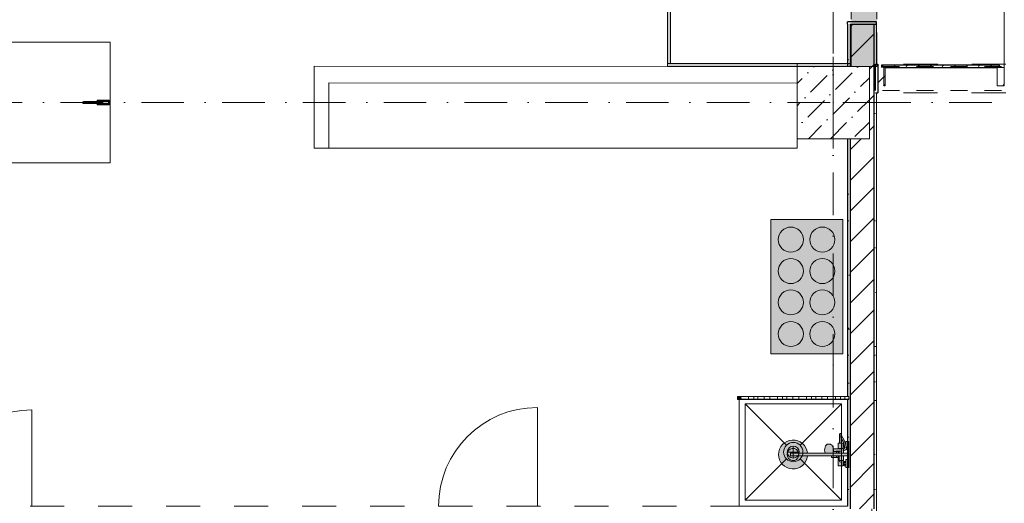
# Model space of a CAD drawing. Header units: millimetres. Extents: x -59761 to 112741, y -57975 to 46221.
# Tile 285 of 421: x 65249 to 73420, y -39325 to -35312. Entities that reach past the tile are written whole.
import ezdxf

# ---------------------------------------------------------------- set-up
doc = ezdxf.new("R2010")
doc.units = ezdxf.units.MM
for name, pattern in [('Wipeout_Contour', [1000, 0, -1000]), ('короткая штриховая', [282.222222, 141.111111, -141.111111]), ('Невидимая', [391.222223, 282.222223, -109]), ('Штриховая', [564.444447, 282.222223, -282.222223]), ('Штрихпунктирная', [670.277762, 352.777767, -176.388884, 0, -141.111112])]:
    doc.linetypes.add(name, pattern=pattern)
for name, color, linetype in [('АИ - Отделка - Перегородки', 7, 'Continuous'), ('Интерьер - конструкции мебели', 7, 'Continuous'), ('Интерьер - Оборудование', 7, 'Continuous'), ('Интерьер - Сантехника', 7, 'Continuous'), ('Конструктив - Колонны', 7, 'Continuous'), ('Конструктив - Навесные Стены', 7, 'Continuous'), ('Конструктив - Перемычки', 7, 'Continuous'), ('Конструктив - Стены Блок 200 нов', 7, 'Continuous'), ('Элемент модели - Границы зон', 7, 'Continuous'), ('Элемент Модели - Зона', 7, 'Continuous'), ('Элемент Модели - Оси', 2, 'Continuous')]:
    doc.layers.add(name, color=color, linetype=linetype)
pattern_1 = [(45, (-45000, -53650), (-111.36932, 111.36932), [0, -105, 0, -157.5]), (110, (-44650, -53650), (148.00159, 53.86817), [0, -77, 0, -133])]
pattern_2 = [(45, (-45000, -54000), (-127.27922, 127.27922), [])]
pattern_3 = [(45, (-45000, -54000), (-176.7767, 176.7767), []), (45, (-45035.36, -53964.64), (-176.7767, 176.7767), []), (45, (-45070.7, -53929.3), (-176.7767, 176.7767), [])]

# ---------------------------------------------------------------- blocks, each defined once
blk = doc.blocks.new('*X565', base_point=(2412685.8, -340475.5))
at = {"layer": 'Конструктив - Навесные Стены', "color": 7, "linetype": 'Continuous', "lineweight": 5}
for p, q in [((2530091.2, -322175.5), (2530101.3, -322165.5)), ((2530191.2, -322175.5), (2530201.3, -322165.5)), ((2530291.2, -322175.5), (2530301.3, -322165.5)), ((2530391.2, -322175.5), (2530401.3, -322165.5)), ((2530491.2, -322175.5), (2530501.3, -322165.5)), ((2530591.2, -322175.5), (2530601.3, -322165.5)), ((2530691.2, -322175.5), (2530701.3, -322165.5)), ((2530791.2, -322175.5), (2530801.3, -322165.5)), ((2530891.2, -322175.5), (2530901.3, -322165.5)), ((2530991.2, -322175.5), (2531001.2, -322165.5))]:
    blk.add_line(p, q, dxfattribs=at)
blk = doc.blocks.new('*X608', base_point=(2412685.8, -340475.5))
at = {"layer": 'Интерьер - Оборудование', "color": 7, "linetype": 'Continuous', "lineweight": 15}
for p, q in [((2528921.3, -324937.5), (2528920.6, -324913.5)), ((2528984.1, -324937.5), (2528984.2, -324922.3)), ((2528984.2, -324922.3), (2528984.3, -324913.5)), ((2529026.7, -324935.6), (2529026.4, -324913.5)), ((2529026.8, -324937.5), (2529026.7, -324935.6)), ((2529061.3, -324937.5), (2529061.1, -324913.5)), ((2529112.7, -324937.5), (2529112, -324913.5)), ((2529159.7, -324921.1), (2529159.7, -324913.5)), ((2529160.2, -324937.5), (2529159.7, -324921.1)), ((2529224.5, -324937.5), (2529224.7, -324913.5)), ((2529266.2, -324937.5), (2529265.9, -324913.5)), ((2529301, -324915.7), (2529301, -324913.5)), ((2529301.1, -324937.5), (2529301, -324915.7)), ((2529351.8, -324937.5), (2529351.4, -324913.5)), ((2529399.7, -324937.5), (2529399.6, -324913.5)), ((2529465, -324928.3), (2529465.1, -324913.5)), ((2529465, -324937.5), (2529465, -324928.3)), ((2529505.8, -324937.5), (2529505.7, -324913.5)), ((2529541.3, -324937.5), (2529541.4, -324913.5)), ((2529591.4, -324937.5), (2529591.4, -324913.5)), ((2529639.6, -324937.5), (2529639.4, -324913.5)), ((2529705.4, -324937.5), (2529705.6, -324913.5)), ((2529745.8, -324937.5), (2529745.6, -324913.5)), ((2529781.7, -324934.3), (2529782.1, -324913.5)), ((2529781.7, -324937.5), (2529781.7, -324934.3))]:
    blk.add_line(p, q, dxfattribs=at)

msp = doc.modelspace()

# ---------------------------------------------------------------- hatches: boundary and pattern name
at = {"layer": 'Интерьер - Оборудование', "linetype": 'Continuous', "lineweight": 0}
for points in [[(70625, -34299.94), (70625, -35674.94), (70650, -35674.94), (70650, -34299.94)], [(65780.16, -35990.94, 1), (65780.21, -36008.94), (65978.05, -36008.94, 1), (65978.05, -35990.94)], [(65891.05, -35980.24), (65891.05, -35990.94), (65926.05, -35990.94), (65926.05, -35980.24)], [(65891.05, -36019.64), (65926.05, -36019.64), (65926.05, -36008.94), (65891.05, -36008.94)], [(65927.05, -35979.97), (65927.05, -35990.94), (65978.05, -35990.94, -1), (65978.05, -36008.94), (65927.05, -36008.94), (65927.05, -36019.91), (65992.05, -36019.91), (65992.05, -35979.97)], [(71481.88, -36971.3), (71481.88, -38083.91), (72080.06, -38083.91), (72080.06, -36971.3)]]:
    msp.add_hatch(color=255, dxfattribs=at).paths.add_polyline_path(points)

# ---------------------------------------------------------------- linework, layer by layer
at = {"layer": 'Интерьер - конструкции мебели', "color": 7, "linetype": 'Continuous', "lineweight": 15, "flags": 128}
for points in [[(60000, -36499.94), (66000, -36499.94), (66000, -35499.94), (60000, -35499.94)], [(71700.06, -35699.8), (67692.79, -35698.34), (67692.79, -36378.52), (67815.41, -36378.52), (67815.41, -35836.82), (71700.06, -35838.23)], [(71700.06, -35838.23), (67815.41, -35836.82), (67815.41, -36378.52), (71700.06, -36378.52)]]:
    msp.add_lwpolyline(points, close=True, dxfattribs=at)
at = {"layer": 'Интерьер - Оборудование', "color": 7, "linetype": 'Continuous', "lineweight": 15}
for p, q in [((71230, -38437.94), (71230, -38437.44)), ((71230, -38461.94), (71230, -38462.44))]:
    msp.add_line(p, q, dxfattribs=at)
at = {"layer": 'Интерьер - Оборудование', "color": 7, "linetype": 'Continuous', "lineweight": 5}
for p, q in [((72053.82, -38752.95), (72053.5, -38750.94)), ((72053.82, -38752.95), (72058.24, -38766.5)), ((72058.24, -38766.5), (72066.5, -38785.49)), ((72002.72, -38871.93), (72003.17, -38873.82)), ((72003.17, -38873.82), (72003.86, -38882.94)), ((72003.86, -38882.94), (72003.17, -38892.06)), ((72042, -38872.69), (72063.17, -38872.94)), ((72050, -38869.94), (72050, -38872.78)), ((72066.5, -38826.94), (72053.5, -38826.94)), ((72064.81, -38873.18), (72063.17, -38872.94)), ((72066.34, -38873.88), (72064.81, -38873.18)), ((72067.66, -38874.99), (72066.34, -38873.88)), ((72066.34, -38892), (72067.66, -38890.89)), ((72068.67, -38876.44), (72067.66, -38874.99)), ((72067.66, -38890.89), (72068.67, -38889.44)), ((72069.22, -38877.92), (72068.67, -38876.44)), ((72068.67, -38889.44), (72069.22, -38887.95)), ((72069.24, -38877.94), (72069.22, -38877.92)), ((72069.24, -38887.94), (72069.22, -38887.95)), ((72069.3, -38878.13), (72069.23, -38877.94)), ((72069.23, -38887.94), (72069.3, -38887.75)), ((72069.24, -38877.94), (72070.41, -38880.35)), ((72070.41, -38885.53), (72069.24, -38887.94)), ((72069.52, -38879.94), (72069.3, -38878.13)), ((72069.3, -38887.75), (72069.52, -38885.94)), ((72069.52, -38885.94), (72069.52, -38879.94)), ((72070.41, -38880.35), (72070.81, -38882.94)), ((72070.81, -38882.94), (72070.41, -38885.53)), ((72071.51, -38869.94), (72074.89, -38869.94)), ((72074.89, -38869.94), (72078, -38869.94)), ((71786.4, -38907.94), (71645, -38907.94)), ((71645, -38931.94), (71645, -38907.94)), ((71786.4, -38931.94), (71645, -38931.94)), ((71987.61, -38907.88), (71987.66, -38907.94)), ((71999.79, -38905.74), (71998.82, -38907.94)), ((72001.15, -38900.57), (71999.79, -38905.74)), ((72003.17, -38892.06), (72001.15, -38900.57)), ((72001.66, -38907.94), (72001.7, -38907.88)), ((72042, -38894.95), (72002.49, -38894.95)), ((72002.72, -38893.95), (72020.93, -38893.44)), ((72020.93, -38893.44), (72063.17, -38892.94)), ((72027, -38894.95), (72027, -38907.94)), ((72027, -38944.93), (72027, -38931.94)), ((72042, -38893.19), (72042, -38907.94)), ((72042, -38944.93), (72042, -38931.94)), ((72050, -38893.1), (72050, -38907.94)), ((72050, -38969.94), (72050, -38931.94)), ((72063.17, -38892.94), (72064.81, -38892.7)), ((72064.81, -38892.7), (72066.34, -38892))]:
    msp.add_line(p, q, dxfattribs=at)
at = {"layer": 'Интерьер - Оборудование', "color": 7, "linetype": 'Continuous', "lineweight": 15, "flags": 128}
for points in [[(70625, -34299.94), (70650, -34299.94), (70650, -35674.94), (70625, -35674.94)], [(71481.88, -36971.3), (71481.88, -38083.91), (72080.06, -38083.91), (72080.06, -36971.3)]]:
    msp.add_lwpolyline(points, close=True, dxfattribs=at)
at = {"layer": 'Интерьер - Оборудование', "color": 7, "linetype": 'Continuous', "lineweight": 5, "flags": 128}
for points in [[(65780.16, -35990.94, 1), (65780.21, -36008.94), (65978.05, -36008.94, 1), (65978.05, -35990.94)], [(65927.05, -35979.97), (65927.05, -35990.94), (65978.05, -35990.94, -1), (65978.05, -36008.94), (65927.05, -36008.94), (65927.05, -36019.91), (65992.05, -36019.91), (65992.05, -35979.97)]]:
    msp.add_lwpolyline(points, format="xyb", close=True, dxfattribs=at)
for points in [[(65891.05, -35980.24), (65891.05, -35990.94), (65926.05, -35990.94), (65926.05, -35980.24)], [(65891.05, -36019.64), (65926.05, -36019.64), (65926.05, -36008.94), (65891.05, -36008.94)]]:
    msp.add_lwpolyline(points, close=True, dxfattribs=at)
at = {"layer": 'Интерьер - Оборудование', "color": 7, "linetype": 'Continuous', "lineweight": 5}
for points in [[(71544.5, -37136.88, 0.4142136), (71648.43, -37240.83, 0.4142136), (71752.36, -37136.88, 0.4142136), (71648.43, -37032.95, 0.4142136)], [(71805.61, -37136.88, 0.4142136), (71909.54, -37240.83, 0.4142136), (72013.42, -37136.88, 0.4142136), (71909.54, -37032.95, 0.4142136)], [(71544.5, -37397.99, 0.4142136), (71648.43, -37501.89, 0.4142136), (71752.36, -37397.99, 0.4142136), (71648.43, -37294.06, 0.4142136)], [(71805.61, -37397.99, 0.4142136), (71909.54, -37501.89, 0.4142136), (72013.42, -37397.99, 0.4142136), (71909.54, -37294.06, 0.4142136)], [(71544.5, -37657.81, 0.4142136), (71648.43, -37761.69, 0.4142136), (71752.36, -37657.81, 0.4142136), (71648.43, -37553.87, 0.4142136)], [(71805.61, -37657.81, 0.4142136), (71909.54, -37761.69, 0.4142136), (72013.42, -37657.81, 0.4142136), (71909.54, -37553.87, 0.4142136)], [(71544.5, -37920.1, 0.4142136), (71648.43, -38024.05, 0.4142136), (71752.36, -37920.1, 0.4142136), (71648.43, -37816.17, 0.4142136)], [(71805.61, -37920.1, 0.4142136), (71909.54, -38024.05, 0.4142136), (72013.42, -37920.1, 0.4142136), (71909.54, -37816.17, 0.4142136)]]:
    msp.add_lwpolyline(points, format="xyb", close=True, dxfattribs=at)
for centre, radius, start, end in [((71667, -38919.94), 50, 13.88654, 346.11346), ((72060, -38974.44), 9, 150, 30)]:
    msp.add_arc(centre, radius, start, end, dxfattribs=at)
at = {"layer": 'Интерьер - Сантехника', "color": 7, "linetype": 'Continuous', "lineweight": 5}
for p, q in [((72069.06, -38499.94), (71269.06, -38499.94)), ((71269.06, -38499.94), (71269.06, -39299.94)), ((71269.06, -38499.94), (71612.5, -38843.37)), ((72069.06, -38499.94), (71725.63, -38843.37)), ((72069.06, -39299.94), (72069.06, -38499.94)), ((71669.06, -38949.94), (71669.06, -38849.94)), ((71269.06, -39299.94), (71612.5, -38956.51)), ((71719.06, -38899.94), (71619.06, -38899.94)), ((72069.06, -39299.94), (71725.63, -38956.51)), ((71269.06, -39299.94), (72069.06, -39299.94))]:
    msp.add_line(p, q, dxfattribs=at)
for radius in [80, 50]:
    msp.add_circle((71669.06, -38899.94), radius, dxfattribs=at)
at = {"layer": 'Конструктив - Стены Блок 200 нов', "color": 7, "linetype": 'Continuous', "lineweight": 5}
for p, q in [((65350.34, -39349.94), (65350.34, -38549.94)), ((69545.34, -39349.94), (69545.34, -38529.94))]:
    msp.add_line(p, q, dxfattribs=at)
for centre, radius in [((65350.34, -39349.94), 800), ((69545.34, -39349.94), 820)]:
    msp.add_arc(centre, radius, 90, 180, dxfattribs=at)
at = {"layer": 'Элемент Модели - Зона', "color": 253, "linetype": 'Штриховая', "lineweight": 15, "flags": 128}
for points in [[(-8890, -17680), (-3119.74, -17680), (-3119.74, -14858.42), (142.53, -11594.86), (156.67, -11609), (156.67, -11580), (18300, -11580), (18300, -11600), (32399.73, -11600), (32399.73, -11580), (69081.36, -11580), (72316.72, -14823.47), (72320.06, -15158.11), (72320.06, -17695), (72360, -17695), (72360, -19700), (72120, -19700), (72120, -18300), (71700, -18300), (71700, -17900), (63300, -17900), (63300, -18300), (62700, -18300), (62700, -17900), (54320, -17900), (54320, -27030), (62700, -27030), (62700, -26350), (63300, -26350), (63300, -27540), (67380, -27540), (67380, -26630), (67500, -26630), (67500, -27660), (62920, -27660), (62920, -32819.89), (72120, -32819.89), (72120, -27750), (71650, -27750), (71650, -26250), (72120, -26250), (72120, -21200), (72360, -21200), (72360, -33849.94), (72120, -33849.94), (72120, -33059.89), (54320, -33059.89), (54320, -39349.94), (72120, -39349.94), (72120, -36299.94), (71700.06, -36299.94), (71700.06, -35674.44), (72120, -35674.44), (72120, -35349.94), (72360, -35349.94), (72360, -35679.94), (75850, -35679.94), (75850, -16794.88), (75238.88, -16794.88), (75238.88, -9000), (80700, -9000), (80700, -8700), (81300, -8700), (81300, -9000), (87517.1, -9000), (87517.1, -320), (85530, -320), (85530, 300), (84182.9, 300), (81300, 300), (81300, -300), (80700, -300), (80700, 212.5), (79799.78, 212.5), (72300, 212.5), (72300, -300), (71700, -300), (71700, 212.5), (63300, 212.5), (63300, -300), (62700, -300), (62700, 212.5), (54300, 212.5), (54300, -300), (53700, -300), (53700, 212.5), (45650, 212.5), (45650, -300), (45050, -300), (44950, -300), (44950, -5367.2), (32450.06, -5367.2), (32450.06, -200), (32450.06, 7690), (32460.06, 7690), (32460.06, 13850), (29720, 13850), (29720, 5730), (28964.53, 5730), (28964.53, 212), (27300.06, 212), (27300.06, -300), (26700.06, -300), (26700.06, 212), (18300, 212), (18300, -300), (17700, -300), (17700, 212), (16025.03, 212), (16025.03, -7500), (16025.03, -9042.59), (9300, -9042.59), (9300, -9300), (8700, -9300), (8700, -9042.59), (300, -9042.59), (300, -9300), (-300, -9300), (-300, -9042.59), (-8250, -9042.59), (-8250, -9300), (-8850, -9300), (-8850, -9042.59), (-8890, -9042.59)], [(72320.06, -35919.94), (72320.06, -44700), (80700, -44700), (80700, -44699.94), (81300, -44699.94), (81300, -44700), (89680, -44700), (89680, -35919.94), (81300, -35919.94), (81300, -36299.94), (80700, -36299.94), (80700, -35919.94)]]:
    msp.add_lwpolyline(points, close=True, dxfattribs=at)
at = {"layer": 'Элемент Модели - Оси', "color": 7, "linetype": 'Штрихпунктирная', "lineweight": 15}
msp.add_point((72000, -38176.54), dxfattribs=at)
msp.add_point((72000, -38176.54), dxfattribs=at)

# ---------------------------------------------------------------- next in the draw order: wipeouts: each hides what was drawn before it
at = {"color": 254, "linetype": 'Wipeout_Contour', "lineweight": 0, "ltscale": 10201240.11312129}
msp.add_wipeout([(72340, -35324.55), (72140, -35324.55), (72140, -35329.55), (72340, -35329.55)], dxfattribs=at).dxf.layer = 'Конструктив - Стены Блок 200 нов'
at = {"color": 254, "linetype": 'Wipeout_Contour', "lineweight": 0, "ltscale": 10204162.13272084}
msp.add_wipeout([(72360, -44670), (72360, -35699.94), (72340, -35699.94), (72340, -44670)], dxfattribs=at).dxf.layer = 'Конструктив - Стены Блок 200 нов'
at = {"color": 254, "linetype": 'Wipeout_Contour', "lineweight": 0, "ltscale": 10202071.04384887}
msp.add_wipeout([(72120, -39349.94), (72140, -39349.94), (72140, -36299.94), (72120, -36299.94)], dxfattribs=at).dxf.layer = 'Конструктив - Стены Блок 200 нов'

# ---------------------------------------------------------------- next in the draw order: hatches: boundary and pattern name
at = {"layer": 'Конструктив - Стены Блок 200 нов', "linetype": 'Continuous', "lineweight": 5}
h = msp.add_hatch(dxfattribs=at)
h.set_pattern_fill('БЛОКИ_БЕТОННЫЕ_ЭФФЕКТИВН_2D', style=0, pattern_type=2)
h.set_pattern_definition(pattern_2)
h.paths.add_polyline_path([(72340, -35324.55), (72140, -35324.55), (72140, -35329.55), (72340, -35329.55)])
h = msp.add_hatch(dxfattribs=at)
h.set_pattern_fill('ШТУКАТУРКА__ГИПС_01_000D', color=252, style=0, pattern_type=2)
h.set_pattern_definition(pattern_1)
h.paths.add_polyline_path([(72360, -44670), (72360, -35699.94), (72340, -35699.94), (72340, -44670)])
h = msp.add_hatch(dxfattribs=at)
h.set_pattern_fill('ШТУКАТУРКА__ГИПС_01_000D', color=252, style=0, pattern_type=2)
h.set_pattern_definition(pattern_1)
h.paths.add_polyline_path([(72120, -39349.94), (72140, -39349.94), (72140, -36299.94), (72120, -36299.94)])

# ---------------------------------------------------------------- next in the draw order: linework, layer by layer
at = {"layer": 'Интерьер - Оборудование', "color": 7, "linetype": 'Continuous', "lineweight": 5}
for p, q in [((72050, -38869.94), (72082, -38869.94)), ((72078, -38869.94), (72080.73, -38869.94)), ((72082, -38830.94), (72082, -38858.94)), ((72086, -38875.49), (72086, -38889.34)), ((72088.36, -38830.94), (72092.44, -38842.47)), ((72090, -38835.94), (72090, -38835.56)), ((72090, -38853.94), (72090, -38835.94)), ((72090.13, -38835.94), (72090, -38835.94)), ((72090, -38858.94), (72090, -38853.94)), ((72094.66, -38853.94), (72090, -38853.94)), ((72092.44, -38842.47), (72096.13, -38861.58)), ((72096.13, -38861.58), (72096.42, -38863.16)), ((71932.96, -38907.94), (72086, -38907.94)), ((72086, -38931.94), (71985, -38931.94)), ((72082, -38969.94), (72050, -38969.94)), ((72082, -39008.94), (72082, -38980.94)), ((72090, -39008.94), (72090, -38980.94))]:
    msp.add_line(p, q, dxfattribs=at)
msp.add_lwpolyline([(71481.88, -36971.3), (71481.88, -38083.91), (72080.06, -38083.91), (72080.06, -36971.3)], close=True, dxfattribs=at)
at = {"layer": 'Интерьер - Оборудование', "color": 7, "linetype": 'Continuous', "lineweight": 5, "flags": 128}
for points in [[(72082, -38830.94), (72088.36, -38830.94), (72082.03, -38813.03), (72067.11, -38786.9), (72066.5, -38785.49), (72066.5, -38826.94), (72082, -38826.94)], [(72086, -38869.94), (72086, -38875.49), (72095.02, -38871.78), (72096.42, -38863.16), (72096.38, -38862.94), (72090, -38862.94), (72090, -38858.94), (72082, -38858.94), (72082, -38869.94)]]:
    msp.add_lwpolyline(points, close=True, dxfattribs=at)

# ---------------------------------------------------------------- next in the draw order: wipeouts: each hides what was drawn before it
at = {"color": 254, "linetype": 'Wipeout_Contour', "lineweight": 0, "ltscale": 15303345.28138525}
msp.add_wipeout([(72140, -39369.94), (72340, -39369.94), (72340, -35699.94), (72300.06, -35699.94), (72300.06, -36299.94), (72140, -36299.94)], dxfattribs=at).dxf.layer = 'Конструктив - Стены Блок 200 нов'

# ---------------------------------------------------------------- next in the draw order: hatches: boundary and pattern name
at = {"layer": 'Интерьер - Оборудование', "linetype": 'Continuous', "lineweight": 0}
for points in [[(71230, -38437.44), (71230, -38437.94), (72130, -38437.94), (72130, -38437.44)], [(71230, -38462.44), (72130, -38462.44), (72130, -38461.94), (71230, -38461.94)]]:
    msp.add_hatch(color=255, dxfattribs=at).paths.add_polyline_path(points)
h = msp.add_hatch(color=255, dxfattribs=at)
h.paths.add_polyline_path([(71786.4, -38931.94), (71985, -38931.94), (71985, -38933.07), (71985, -38937.02), (71985, -38940.29), (71985, -38942.76), (71985, -38944.33), (71985, -38944.93), (72042, -38944.93), (72042, -39012.94), (72082, -39012.94), (72082, -39008.94), (72090, -39008.94), (72090, -39012.94), (72104, -39012.94), (72104, -39028.94), (72130, -39028.94), (72130, -38960.94), (72104, -38960.94), (72104, -38976.94), (72090, -38976.94), (72090, -38980.94), (72082, -38980.94), (72082, -38969.94), (72086, -38969.94), (72086, -38931.94), (72122, -38931.94), (72122, -38959.94), (72130, -38959.94), (72130, -38879.94), (72122, -38879.94), (72122, -38907.94), (72086, -38907.94), (72086, -38889.5), (72103.8, -38882.13), (72104.87, -38881.46), (72105.78, -38880.59), (72106.51, -38879.57), (72106.78, -38878.94), (72130, -38878.94), (72130, -38810.94), (72104, -38810.94), (72104, -38826.94), (72100.71, -38826.94), (72093.87, -38807.65), (72078.69, -38780.98), (72070.36, -38761.78), (72066.18, -38748.93, 0.8537531), (72053.5, -38750.94), (72053.5, -38826.94), (72042, -38826.94), (72042, -38872.69), (72020.93, -38872.44), (72002.72, -38871.93), (72001.15, -38865.31), (71999.79, -38860.14), (71995.63, -38850.69), (71990.21, -38843.44), (71988.35, -38841.38), (71981.71, -38836.58), (71978.97, -38835.14), (71971.62, -38833.45), (71968.44, -38832.94), (71957.8, -38832.94), (71950.37, -38834.64), (71943.46, -38839.64), (71937.52, -38847.58), (71932.96, -38857.94), (71930.09, -38870), (71929.12, -38882.94), (71930.09, -38895.88), (71932.96, -38907.94), (71786.4, -38907.94, 19.9498744)])
h.paths.add_polyline_path([(72086, -38869.94), (72082, -38869.94), (72082, -38858.94), (72090, -38858.94), (72090, -38862.94), (72096.38, -38862.94), (72096.42, -38863.16), (72095.02, -38871.78), (72086, -38875.49)], flags=0)
h.paths.add_polyline_path([(72082, -38830.94), (72082, -38826.94), (72066.5, -38826.94), (72066.5, -38785.49), (72067.11, -38786.9), (72082.03, -38813.03), (72088.36, -38830.94)], flags=0)
at = {"layer": 'Конструктив - Стены Блок 200 нов', "linetype": 'Continuous', "lineweight": 5}
h = msp.add_hatch(dxfattribs=at)
h.set_pattern_fill('БЛОКИ_БЕТОННЫЕ_ЭФФЕКТИВН_2D', style=0, pattern_type=2)
h.set_pattern_definition(pattern_2)
h.paths.add_polyline_path([(72140, -39369.94), (72340, -39369.94), (72340, -35699.94), (72300.06, -35699.94), (72300.06, -36299.94), (72140, -36299.94)])

# ---------------------------------------------------------------- next in the draw order: linework, layer by layer
at = {"layer": 'Интерьер - Оборудование', "color": 7, "linetype": 'Continuous', "lineweight": 15}
for p, q in [((71230, -38437.44), (72130, -38437.44)), ((71230, -38462.44), (72130, -38462.44)), ((72130, -38437.44), (72130, -38437.94)), ((72130, -38462.44), (72130, -38461.94))]:
    msp.add_line(p, q, dxfattribs=at)
at = {"layer": 'Интерьер - Оборудование', "color": 7, "linetype": 'Continuous', "lineweight": 5}
for p, q in [((72100.71, -38826.94), (72104.96, -38838.93)), ((72104, -38836.23), (72104, -38826.94)), ((72104.51, -38837.81), (72104.51, -38837.82)), ((72104.96, -38838.93), (72108.64, -38858.27)), ((72107.01, -38878.41), (72106.78, -38878.94)), ((72107.28, -38877.18), (72107.01, -38878.41)), ((72109.44, -38864.01), (72107.28, -38877.18)), ((72108.64, -38858.27), (72109.49, -38862.76)), ((72109.49, -38862.76), (72109.44, -38864.01)), ((72122, -38931.94), (72122, -38907.94)), ((72104, -38985.94), (72090, -38985.94)), ((72104, -39003.94), (72090, -39003.94)), ((72104, -39012.94), (72104, -38976.94))]:
    msp.add_line(p, q, dxfattribs=at)
at = {"layer": 'Интерьер - Оборудование', "color": 7, "linetype": 'Continuous', "lineweight": 5, "flags": 128}
msp.add_lwpolyline([(71786.4, -38931.94, -19.9498744), (71786.4, -38907.94), (71932.96, -38907.94), (71930.09, -38895.88), (71929.12, -38882.94), (71930.09, -38870), (71932.96, -38857.94), (71937.52, -38847.58), (71943.46, -38839.64), (71950.37, -38834.64), (71957.8, -38832.94), (71968.44, -38832.94), (71971.62, -38833.45), (71978.97, -38835.14), (71981.71, -38836.58), (71988.35, -38841.38), (71990.21, -38843.44), (71995.63, -38850.69), (71999.79, -38860.14), (72001.15, -38865.31), (72002.72, -38871.93), (72020.93, -38872.44), (72042, -38872.69), (72042, -38826.94), (72053.5, -38826.94), (72053.5, -38750.94, -0.8537531), (72066.18, -38748.93), (72070.36, -38761.78), (72078.69, -38780.98), (72093.87, -38807.65), (72100.71, -38826.94), (72104, -38826.94), (72104, -38810.94), (72130, -38810.94), (72130, -38878.94), (72106.78, -38878.94), (72106.51, -38879.57), (72105.78, -38880.59), (72104.87, -38881.46), (72103.8, -38882.13), (72086, -38889.5), (72086, -38907.94), (72122, -38907.94), (72122, -38879.94), (72130, -38879.94), (72130, -38959.94), (72122, -38959.94), (72122, -38931.94), (72086, -38931.94), (72086, -38969.94), (72082, -38969.94), (72082, -38980.94), (72090, -38980.94), (72090, -38976.94), (72104, -38976.94), (72104, -38960.94), (72130, -38960.94), (72130, -39028.94), (72104, -39028.94), (72104, -39012.94), (72090, -39012.94), (72090, -39008.94), (72082, -39008.94), (72082, -39012.94), (72042, -39012.94), (72042, -38944.93), (71985, -38944.93), (71985, -38944.33), (71985, -38942.76), (71985, -38940.29), (71985, -38937.02), (71985, -38933.07), (71985, -38931.94)], format="xyb", close=True, dxfattribs=at)
at = {"layer": 'Интерьер - Сантехника', "color": 7, "linetype": 'Continuous', "lineweight": 5, "flags": 128}
msp.add_lwpolyline([(72119.06, -39349.94), (72119.06, -38449.94), (71219.06, -38449.94), (71219.06, -39349.94)], close=True, dxfattribs=at)
at = {"layer": 'Конструктив - Стены Блок 200 нов', "color": 7, "linetype": 'Continuous', "lineweight": 30}
for p, q in [((72340, -39369.94), (72340, -35699.94)), ((72140, -36299.94), (72140, -39369.94))]:
    msp.add_line(p, q, dxfattribs=at)
at = {"layer": 'Конструктив - Стены Блок 200 нов', "color": 7, "linetype": 'Continuous', "lineweight": 5, "flags": 128}
msp.add_lwpolyline([(72360, -44670), (72360, -35699.94)], dxfattribs=at)
at = {"layer": 'Конструктив - Стены Блок 200 нов', "color": 7, "linetype": 'Continuous', "lineweight": 30, "flags": 128}
msp.add_lwpolyline([(72120, -36299.94), (72120, -39349.94)], dxfattribs=at)

# ---------------------------------------------------------------- next in the draw order: wipeouts: each hides what was drawn before it
at = {"color": 254, "linetype": 'Wipeout_Contour', "lineweight": 0, "ltscale": 10200602.09895172}
msp.add_wipeout([(72130, -38437.94), (71230, -38437.94), (71230, -38461.94), (72130, -38461.94)], dxfattribs=at).dxf.layer = 'Интерьер - Оборудование'
at = {"color": 254, "linetype": 'Wipeout_Contour', "lineweight": 0, "ltscale": 10200903.56690469}
msp.add_wipeout([(72120, -35699.94), (72140, -35699.94), (72140, -35349.94), (72120, -35349.94)], dxfattribs=at).dxf.layer = 'Конструктив - Стены Блок 200 нов'
at = {"color": 254, "linetype": 'Wipeout_Contour', "lineweight": 0, "ltscale": 10201776.52460953}
msp.add_wipeout([(72340, -35349.94), (72340, -35699.94), (72360, -35699.94), (72360, -35349.94)], dxfattribs=at).dxf.layer = 'Конструктив - Стены Блок 200 нов'

# ---------------------------------------------------------------- next in the draw order: hatches: boundary and pattern name
at = {"layer": 'Интерьер - Оборудование', "linetype": 'Continuous', "lineweight": 0}
msp.add_hatch(color=255, dxfattribs=at).paths.add_polyline_path([(71205, -38437.44), (71205, -38462.44), (71230, -38462.44), (71230, -38437.44)])
at = {"layer": 'Конструктив - Стены Блок 200 нов', "linetype": 'Continuous', "lineweight": 5}
h = msp.add_hatch(dxfattribs=at)
h.set_pattern_fill('ШТУКАТУРКА__ГИПС_01_000D', color=252, style=0, pattern_type=2)
h.set_pattern_definition(pattern_1)
h.paths.add_polyline_path([(72120, -35699.94), (72140, -35699.94), (72140, -35349.94), (72120, -35349.94)])

# ---------------------------------------------------------------- next in the draw order: linework, layer by layer
at = {"layer": 'Интерьер - Оборудование', "color": 7, "linetype": 'Continuous', "lineweight": 15, "flags": 128}
msp.add_lwpolyline([(71205, -38437.44), (71230, -38437.44), (71230, -38462.44), (71205, -38462.44)], close=True, dxfattribs=at)
at = {"layer": 'Интерьер - Оборудование', "color": 7, "linetype": 'Continuous', "lineweight": 5, "flags": 128}
msp.add_lwpolyline([(72130, -38437.94), (72130, -38461.94), (71230, -38461.94), (71230, -38437.94)], close=True, dxfattribs=at)
at = {"layer": 'Элемент Модели - Оси', "color": 7, "linetype": 'Штрихпунктирная', "lineweight": 15}
msp.add_line((72000, -38176.54), (72000, -56975), dxfattribs=at)

# ---------------------------------------------------------------- next in the draw order: block references
at = {"layer": 'Интерьер - Оборудование', "color": 7, "linetype": 'Continuous', "lineweight": 5}
msp.add_blockref('*X608', (-45000, -54000), dxfattribs=at)

# ---------------------------------------------------------------- next in the draw order: wipeouts: each hides what was drawn before it
at = {"color": 254, "linetype": 'Wipeout_Contour', "lineweight": 0, "ltscale": 10201340.04575425}
msp.add_wipeout([(72140, -35349.94), (72140, -35699.94), (72340, -35699.94), (72340, -35349.94)], dxfattribs=at).dxf.layer = 'Конструктив - Стены Блок 200 нов'

# ---------------------------------------------------------------- next in the draw order: hatches: boundary and pattern name
at = {"layer": 'Конструктив - Стены Блок 200 нов', "linetype": 'Continuous', "lineweight": 5}
h = msp.add_hatch(dxfattribs=at)
h.set_pattern_fill('БЛОКИ_БЕТОННЫЕ_ЭФФЕКТИВН_2D', style=0, pattern_type=2)
h.set_pattern_definition(pattern_2)
h.paths.add_polyline_path([(72140, -35349.94), (72140, -35699.94), (72340, -35699.94), (72340, -35349.94)])

# ---------------------------------------------------------------- next in the draw order: wipeouts: each hides what was drawn before it
at = {"color": 254, "linetype": 'Wipeout_Contour', "lineweight": 0, "ltscale": 12751460.8097245}
msp.add_wipeout([(72120, -35329.94), (72120, -35349.94), (72140, -35349.94), (72360, -35349.94), (72360, -35329.94)], dxfattribs=at).dxf.layer = 'Конструктив - Стены Блок 200 нов'

# ---------------------------------------------------------------- next in the draw order: hatches: boundary and pattern name
at = {"layer": 'Конструктив - Стены Блок 200 нов', "linetype": 'Continuous', "lineweight": 5}
h = msp.add_hatch(dxfattribs=at)
h.set_pattern_fill('ШТУКАТУРКА__ГИПС_01_000D', color=252, style=0, pattern_type=2)
h.set_pattern_definition(pattern_1)
h.paths.add_polyline_path([(72120, -35329.94), (72120, -35349.94), (72140, -35349.94), (72360, -35349.94), (72360, -35329.94)])

# ---------------------------------------------------------------- next in the draw order: linework, layer by layer
at = {"layer": 'АИ - Отделка - Перегородки', "color": 7, "linetype": 'Continuous', "lineweight": 30}
for p, q in [((72140, -35324.55), (72140, -35329.55)), ((72340, -35329.55), (72340, -35324.55))]:
    msp.add_line(p, q, dxfattribs=at)
at = {"layer": 'Конструктив - Стены Блок 200 нов', "color": 7, "linetype": 'Continuous', "lineweight": 30}
for p, q in [((72360, -35329.94), (72120, -35329.94)), ((72120, -35349.94), (72120, -35329.94)), ((72120, -35349.94), (72120, -35329.94)), ((72360, -35329.94), (72120, -35329.94)), ((72140, -35349.94), (72140, -35699.94)), ((72140, -35349.94), (72360, -35349.94)), ((72340, -35699.94), (72340, -35349.94)), ((72360, -35349.94), (72360, -35329.94))]:
    msp.add_line(p, q, dxfattribs=at)
at = {"layer": 'Конструктив - Стены Блок 200 нов', "color": 7, "linetype": 'Continuous', "lineweight": 30, "flags": 128}
msp.add_lwpolyline([(72120, -35349.94), (72120, -35699.94)], dxfattribs=at)
at = {"layer": 'Конструктив - Стены Блок 200 нов', "color": 7, "linetype": 'Continuous', "lineweight": 5, "flags": 128}
msp.add_lwpolyline([(72360, -35699.94), (72360, -35349.94)], dxfattribs=at)

# ---------------------------------------------------------------- next in the draw order: wipeouts: each hides what was drawn before it
at = {"color": 254, "linetype": 'Wipeout_Contour', "lineweight": 0, "ltscale": 10200628.1164072}
msp.add_wipeout([(71700.06, -36299.94), (72300.06, -36299.94), (72300.06, -35699.94), (71700.06, -35699.94)], dxfattribs=at).dxf.layer = 'Конструктив - Колонны'
at = {"color": 254, "linetype": 'Wipeout_Contour', "lineweight": 0, "ltscale": 10204007.60957991}
msp.add_wipeout([(72400, -35689.94), (72400, -35709.94), (73380, -35709.95), (73380, -35689.95)], dxfattribs=at).dxf.layer = 'Конструктив - Навесные Стены'

# ---------------------------------------------------------------- next in the draw order: hatches: boundary and pattern name
at = {"layer": 'Интерьер - Оборудование', "linetype": 'Continuous', "lineweight": 0}
msp.add_hatch(color=255, dxfattribs=at).paths.add_polyline_path([(70625, -35674.94), (70625, -35699.94), (72150, -35699.94), (72150, -35674.94)])
at = {"layer": 'Конструктив - Колонны', "linetype": 'Continuous', "lineweight": 15}
h = msp.add_hatch(dxfattribs=at)
h.set_pattern_fill('БЕТОН_01_000D', style=0, pattern_type=2)
h.set_pattern_definition([(45, (-45000, -54000), (-183.84776, 183.84776), [195, -65, 0, -65]), (45, (-44977.02, -53793.17), (-183.84776, 183.84776), [195, -65, 0, -65])])
h.paths.add_polyline_path([(71700.06, -36299.94), (72300.06, -36299.94), (72300.06, -35699.94), (71700.06, -35699.94)])

# ---------------------------------------------------------------- next in the draw order: linework, layer by layer
at = {"layer": 'Интерьер - Оборудование', "color": 7, "linetype": 'Continuous', "lineweight": 15, "flags": 128}
msp.add_lwpolyline([(70625, -35674.94), (72150, -35674.94), (72150, -35699.94), (70625, -35699.94)], close=True, dxfattribs=at)
at = {"layer": 'Конструктив - Колонны', "color": 7, "linetype": 'Continuous', "lineweight": 0}
for p, q in [((72000.06, -35919.94), (72000.06, -35619.94)), ((71920.06, -35999.94), (71620.06, -35999.94)), ((72080.06, -35999.94), (72380.06, -35999.94)), ((72000.06, -36079.94), (72000.06, -36379.94))]:
    msp.add_line(p, q, dxfattribs=at)
at = {"layer": 'Конструктив - Колонны', "color": 7, "linetype": 'Continuous', "lineweight": 15, "flags": 128}
msp.add_lwpolyline([(71700.06, -36299.94), (72300.06, -36299.94), (72300.06, -35699.94), (71700.06, -35699.94)], close=True, dxfattribs=at)
at = {"layer": 'Конструктив - Колонны', "color": 7, "linetype": 'Continuous', "lineweight": 0}
msp.add_point((72000.06, -35999.94), dxfattribs=at)
at = {"layer": 'Конструктив - Навесные Стены', "color": 7, "linetype": 'Continuous', "lineweight": 5}
for p, q in [((73420, -35679.95), (73420.01, -34709.95)), ((73420, -35679.95), (73420, -35734.95)), ((73420, -35734.95), (73420, -35679.95))]:
    msp.add_line(p, q, dxfattribs=at)
at = {"layer": 'Конструктив - Навесные Стены', "color": 7, "linetype": 'Continuous', "lineweight": 30, "flags": 128}
msp.add_lwpolyline([(72400, -35689.94), (72400, -35709.94), (73380, -35709.95), (73380, -35689.95)], close=True, dxfattribs=at)
at = {"layer": 'Конструктив - Перемычки', "color": 7, "linetype": 'Невидимая', "lineweight": 0}
msp.add_line((72150, -35699.94), (72150, -33499.94), dxfattribs=at)
at = {"layer": 'Конструктив - Перемычки', "color": 7, "linetype": 'Штрихпунктирная', "lineweight": 0}
msp.add_line((72150, -35699.94), (72150, -33499.94), dxfattribs=at)
at = {"layer": 'Элемент Модели - Оси', "color": 7, "linetype": 'Штрихпунктирная', "lineweight": 15}
for p, q in [((72000, 20401.54), (72000, -38176.54)), ((-57760.58, -36000), (110650, -36000))]:
    msp.add_line(p, q, dxfattribs=at)

# ---------------------------------------------------------------- next in the draw order: block references
at = {"layer": 'Конструктив - Навесные Стены', "linetype": 'Continuous', "lineweight": 0}
msp.add_blockref('*X565', (-45000, -54000), dxfattribs=at)

# ---------------------------------------------------------------- next in the draw order: wipeouts: each hides what was drawn before it
at = {"color": 254, "linetype": 'Wipeout_Contour', "lineweight": 0, "ltscale": 10202106.25772314}
msp.add_wipeout([(72430, -35859.94), (72430, -35709.94), (72370, -35709.94), (72370, -35859.94)], dxfattribs=at).dxf.layer = 'Конструктив - Навесные Стены'
at = {"color": 254, "linetype": 'Wipeout_Contour', "lineweight": 0, "ltscale": 10206034.53630135}
msp.add_wipeout([(73360, -35859.95), (73420, -35859.95), (73420, -35709.95), (73360, -35709.95)], dxfattribs=at).dxf.layer = 'Конструктив - Навесные Стены'

# ---------------------------------------------------------------- next in the draw order: hatches: boundary and pattern name
at = {"layer": 'Конструктив - Навесные Стены', "linetype": 'Continuous', "lineweight": 5}
h = msp.add_hatch(dxfattribs=at)
h.set_pattern_fill('АЛЮМИНИЙ_000D', style=0, pattern_type=2)
h.set_pattern_definition(pattern_3)
h.paths.add_polyline_path([(72430, -35859.94), (72430, -35709.94), (72370, -35709.94), (72370, -35859.94)])
h = msp.add_hatch(dxfattribs=at)
h.set_pattern_fill('АЛЮМИНИЙ_000D', style=0, pattern_type=2)
h.set_pattern_definition(pattern_3)
h.paths.add_polyline_path([(73360, -35859.95), (73420, -35859.95), (73420, -35709.95), (73360, -35709.95)])

# ---------------------------------------------------------------- next in the draw order: linework, layer by layer
at = {"layer": 'Конструктив - Навесные Стены', "color": 7, "linetype": 'Continuous', "lineweight": 15}
for p, q in [((73360, -35709.95), (73360, -35859.95)), ((73420, -35709.95), (73360, -35709.95)), ((73420, -35709.95), (73420, -35859.95)), ((73420, -35859.95), (73360, -35859.95))]:
    msp.add_line(p, q, dxfattribs=at)

# ---------------------------------------------------------------- next in the draw order: wipeouts: each hides what was drawn before it
at = {"color": 254, "linetype": 'Wipeout_Contour', "lineweight": 0, "ltscale": 10202066.57840045}
msp.add_wipeout([(72360, -35859.94), (72420, -35859.94), (72420, -35709.94), (72360, -35709.94)], dxfattribs=at).dxf.layer = 'Конструктив - Навесные Стены'

# ---------------------------------------------------------------- next in the draw order: hatches: boundary and pattern name
at = {"layer": 'Конструктив - Навесные Стены', "linetype": 'Continuous', "lineweight": 5}
h = msp.add_hatch(dxfattribs=at)
h.set_pattern_fill('АЛЮМИНИЙ_000D', style=0, pattern_type=2)
h.set_pattern_definition(pattern_3)
h.paths.add_polyline_path([(72360, -35859.94), (72420, -35859.94), (72420, -35709.94), (72360, -35709.94)])

# ---------------------------------------------------------------- next in the draw order: linework, layer by layer
at = {"layer": 'Конструктив - Навесные Стены', "color": 7, "linetype": 'Continuous', "lineweight": 15}
for p, q in [((72360, -35709.94), (72360, -35859.94)), ((72370, -35709.94), (72360, -35709.94)), ((72370, -35709.94), (72370, -35859.94)), ((72420, -35709.94), (72420, -35859.94)), ((72430, -35709.94), (72420, -35709.94)), ((72430, -35709.94), (72430, -35859.94)), ((72370, -35859.94), (72360, -35859.94)), ((72430, -35859.94), (72420, -35859.94))]:
    msp.add_line(p, q, dxfattribs=at)

# ---------------------------------------------------------------- next in the draw order: wipeouts: each hides what was drawn before it
at = {"color": 254, "linetype": 'Wipeout_Contour', "lineweight": 0, "ltscale": 12752447.17361029}
msp.add_wipeout([(72350, -35919.94), (72370, -35919.94), (72370, -35679.94), (72350, -35679.94), (72350, -35899.94)], dxfattribs=at).dxf.layer = 'Конструктив - Стены Блок 200 нов'

# ---------------------------------------------------------------- next in the draw order: hatches: boundary and pattern name
at = {"layer": 'Конструктив - Перемычки', "linetype": 'Continuous', "lineweight": 0}
msp.add_hatch(color=59, dxfattribs=at).paths.add_polyline_path([(72150, -35699.94), (72362, -35699.94), (72362, -33499.94), (72150, -33499.94)])

# ---------------------------------------------------------------- next in the draw order: linework, layer by layer
at = {"layer": 'Конструктив - Перемычки', "color": 7, "linetype": 'Невидимая', "lineweight": 0}
for q in [(72362, -33499.94), (72150, -35699.94)]:
    msp.add_line((72362, -35699.94), q, dxfattribs=at)
at = {"layer": 'Конструктив - Стены Блок 200 нов', "color": 7, "linetype": 'Continuous', "lineweight": 30}
for p, q in [((72350, -35679.94), (72370, -35679.94)), ((72350, -35899.94), (72350, -35679.94)), ((72370, -35679.94), (72370, -35919.94)), ((72370, -35679.94), (72370, -35919.94)), ((72350, -35919.94), (72370, -35919.94)), ((72350, -35919.94), (72370, -35919.94))]:
    msp.add_line(p, q, dxfattribs=at)
at = {"layer": 'Элемент модели - Границы зон', "color": 7, "linetype": 'короткая штриховая', "lineweight": 15}
for p, q in [((81300, -35700), (72300.06, -35700)), ((81300, -35899.94), (72300.06, -35899.94))]:
    msp.add_line(p, q, dxfattribs=at)

doc.saveas('drawing.dxf')
